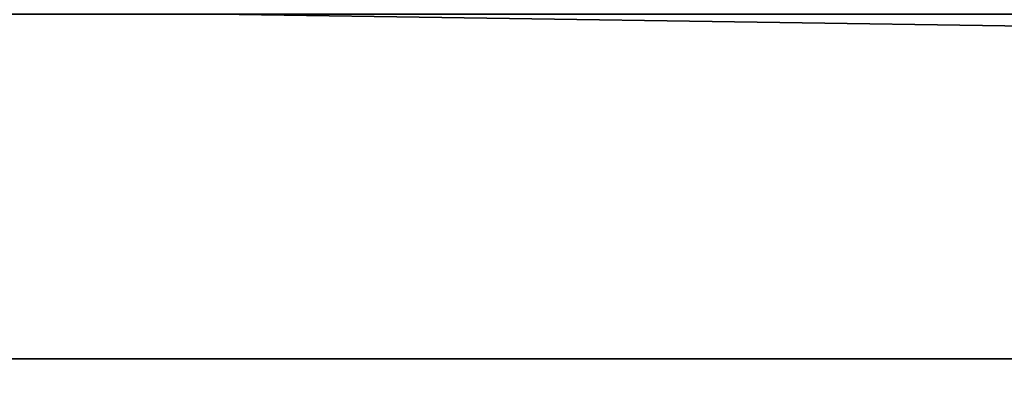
# Model space of a CAD drawing. Header units: millimetres. Extents: x -603 to 3703, y -121 to 193.
# Tile 329 of 656: x 1021 to 1061, y -49 to -34. Entities that reach past the tile are written whole.
import ezdxf

# ---------------------------------------------------------------- set-up
doc = ezdxf.new("R2010")
doc.units = ezdxf.units.MM
doc.layers.add('152', color=7, linetype='Continuous', true_color=0xffffff)

# ---------------------------------------------------------------- blocks, each defined once
blk = doc.blocks.new('UG_SURFACE_061')
at = {"layer": '152', "color": 35, "linetype": 'Continuous', "lineweight": 35}
for points in [[(1984, -48), (1016, -48), (1016, -34), (1029, -34)], [(1984, -50, 2032), (1984, -34, 2032), (1016, -34, 2032), (1016, -50, 2032)], [(1984, -48), (1029, -34), (1971, -34)], [(1016, -50, 2), (1016, -48), (1984, -48), (1984, -50, 2)]]:
    blk.add_3dface(points, dxfattribs=at)

msp = doc.modelspace()

# ---------------------------------------------------------------- linework, layer by layer
at = {"layer": '152', "color": 35, "linetype": 'Continuous', "lineweight": 35}
msp.add_line((1016, -48), (1984, -48), dxfattribs=at)

# ---------------------------------------------------------------- block references
msp.add_blockref('UG_SURFACE_061', (0, 0), dxfattribs=at)

doc.saveas('drawing.dxf')
